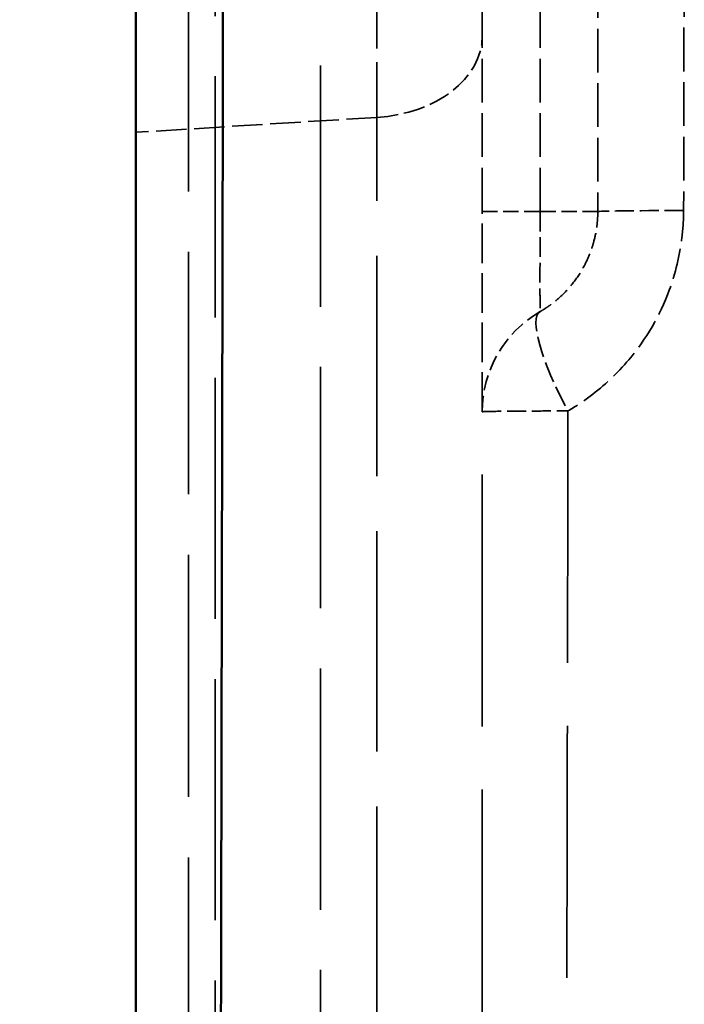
# Model space of a CAD drawing. Header units: millimetres. Extents: x 3278 to 6066, y 2420 to 4375.
# Tile 620 of 656: x 5336 to 5348, y 4006 to 4023. Entities that reach past the tile are written whole.
import ezdxf

# ---------------------------------------------------------------- set-up
doc = ezdxf.new("R2010")
doc.units = ezdxf.units.MM
doc.linetypes.add('DASHED', pattern=[0.2067, 0.1654, -0.0413])
for name, color, linetype, lineweight in [('AM_5', 3, 'Continuous', 25), ('Sichtbare Kanten(DIN)', 7, 'Continuous', 50), ('Sichtbare tangentiale Kanten(DIN)', 7, 'Continuous', 50), ('Verdeckte Kanten(DIN)', 7, 'DASHED', 35), ('Verdeckte tangentiale Kanten(DIN)', 7, 'DASHED', 35)]:
    doc.layers.add(name, color=color, linetype=linetype, lineweight=lineweight)
doc.styles.get("Standard").update_dxf_attribs({"font": 'ISOCP.SHX'})
doc.dimstyles.new('Standard$0', dxfattribs={"dimtxt": 0.18, "dimasz": 0.18, "dimexe": 0.18, "dimexo": 0.0625, "dimgap": 0.09, "dimtad": 0, "dimtih": 1, "dimtoh": 1, "dimdec": 4, "dimzin": 0, "dimdsep": 46, "dimtxsty": 'STANDARD', "dimcen": 0.09, "dimadec": 0, "dimazin": 0, "dimtfac": 1, "dimtdec": 4, "dimtofl": 0, "dimtmove": 0, "dimatfit": 3, "dimfxl": 1, "dimtolj": 1, "dimtzin": 0, "dimarcsym": 0})

# ---------------------------------------------------------------- blocks, each defined once
blk = doc.blocks.new('*D33')
at = {"layer": 'AM_5', "color": 0, "lineweight": -2, "transparency": 16777216}
for p, q in [((5338.341, 4235.228), (5308.192, 4235.228)), ((5308.372, 4233.428), (5308.372, 3736.745)), ((5308.372, 3212.967), (5308.372, 3709.65)), ((5338.341, 3211.167), (5308.192, 3211.167))]:
    blk.add_line(p, q, dxfattribs=at)
at = {"layer": 'AM_5', "color": 0, "transparency": 16777216}
for points in [[(5308.072, 4233.428), (5308.672, 4233.428), (5308.372, 4235.228)], [(5308.072, 3212.967), (5308.672, 3212.967), (5308.372, 3211.167)]]:
    blk.add_solid(points, dxfattribs=at)
at = {"layer": 'Defpoints', "color": 0, "transparency": 16777216}
for p in [(5338.404, 4235.228), (5308.372, 3211.167), (5338.404, 3211.167)]:
    blk.add_point(p, dxfattribs=at)
at = {"layer": 'AM_5', "color": 0, "transparency": 16777216, "insert": (5308.372, 3723.198), "char_height": 10, "attachment_point": 5, "rotation": 90}
blk.add_mtext('\\A1;102,5', dxfattribs=at)

msp = doc.modelspace()

# ---------------------------------------------------------------- linework, layer by layer
at = {"layer": 'Sichtbare Kanten(DIN)'}
msp.add_line((5338.404, 4053.647), (5338.404, 3962), dxfattribs=at)
at = {"layer": 'Sichtbare tangentiale Kanten(DIN)'}
msp.add_open_spline([(5339.8, 3962.002), (5339.805, 3965.825), (5339.811, 3969.644), (5339.817, 3973.461), (5339.821, 3975.966), (5339.826, 3978.469), (5339.83, 3980.973), (5339.833, 3982.287), (5339.835, 3983.6), (5339.838, 3984.913), (5339.852, 3992.548), (5339.868, 4000.187), (5339.884, 4007.825), (5339.896, 4013.621), (5339.908, 4019.416), (5339.919, 4025.212), (5339.923, 4027.054), (5339.927, 4028.896), (5339.93, 4030.738), (5339.935, 4033.383), (5339.94, 4036.027), (5339.945, 4038.672), (5339.954, 4043.665), (5339.963, 4048.659), (5339.971, 4053.65)], degree=3, knots=[0, 0, 0, 0, 11.455641, 11.455641, 11.455641, 18.971017, 18.971017, 18.971017, 22.911997, 22.911997, 22.911997, 45.823561, 45.823561, 45.823561, 63.209003, 63.209003, 63.209003, 68.73576, 68.73576, 68.73576, 76.669726, 76.669726, 76.669726, 91.647679, 91.647679, 91.647679, 91.647679], dxfattribs=at)
at = {"layer": 'Verdeckte Kanten(DIN)', "ltscale": 25.244919}
msp.add_line((5341.604, 3470.379), (5341.604, 4161.78), dxfattribs=at)
at = {"layer": 'Verdeckte Kanten(DIN)', "ltscale": 4.571172}
msp.add_line((5344.404, 4019.928), (5344.404, 4025.928), dxfattribs=at)
at = {"layer": 'Verdeckte Kanten(DIN)', "ltscale": 4.571385}
msp.add_line((5346.404, 4025.928), (5346.404, 4019.928), dxfattribs=at)
at = {"layer": 'Verdeckte Kanten(DIN)', "ltscale": 1.595737}
msp.add_arc((5346.404, 4016.464), 2, 119.9939, 180, dxfattribs=at)
at = {"layer": 'Verdeckte Kanten(DIN)', "ltscale": 0.0005078}
msp.add_arc((5344.404, 4019.928), 2, 300, 300.0229, dxfattribs=at)
at = {"layer": 'Verdeckte Kanten(DIN)', "ltscale": 4.143844}
msp.add_open_spline([(5344.404, 4016.464), (5344.404, 4016.464), (5344.404, 4016.464), (5344.404, 4016.465), (5344.404, 4016.465), (5344.404, 4016.466), (5344.404, 4016.468), (5344.404, 4016.471), (5344.404, 4016.475), (5344.404, 4016.481), (5344.404, 4016.492), (5344.404, 4016.509), (5344.404, 4016.532), (5344.404, 4016.577), (5344.404, 4016.643), (5344.404, 4016.73), (5344.404, 4016.867), (5344.404, 4017.054), (5344.404, 4017.284), (5344.404, 4017.345), (5344.404, 4017.41), (5344.404, 4017.478), (5344.404, 4017.776), (5344.404, 4018.132), (5344.404, 4018.519), (5344.404, 4018.547), (5344.404, 4018.575), (5344.404, 4018.602), (5344.404, 4019.022), (5344.404, 4019.478), (5344.404, 4019.928)], degree=3, knots=[0, 0, 0, 0, 0.08497, 0.08497, 0.08497, 0.169945, 0.169945, 0.169945, 0.339916, 0.339916, 0.339916, 0.679979, 0.679979, 0.679979, 1.360387, 1.360387, 1.360387, 2.430165, 2.430165, 2.430165, 2.718347, 2.718347, 2.718347, 3.98755, 3.98755, 3.98755, 4.077576, 4.077576, 4.077576, 5.436764, 5.436764, 5.436764, 5.436764], dxfattribs=at)
at = {"layer": 'Verdeckte Kanten(DIN)', "ltscale": 1.654674}
msp.add_open_spline([(5346.404, 4019.928), (5346.404, 4019.906), (5346.403, 4019.884), (5346.403, 4019.862), (5346.402, 4019.84), (5346.401, 4019.818), (5346.399, 4019.796), (5346.397, 4019.762), (5346.394, 4019.728), (5346.39, 4019.694), (5346.389, 4019.684), (5346.388, 4019.674), (5346.386, 4019.664), (5346.375, 4019.577), (5346.357, 4019.491), (5346.334, 4019.406), (5346.319, 4019.349), (5346.301, 4019.293), (5346.281, 4019.238), (5346.24, 4019.127), (5346.19, 4019.021), (5346.132, 4018.921), (5346.073, 4018.82), (5346.006, 4018.725), (5345.931, 4018.637), (5345.894, 4018.592), (5345.855, 4018.55), (5345.814, 4018.509), (5345.752, 4018.448), (5345.686, 4018.391), (5345.618, 4018.339), (5345.61, 4018.332), (5345.602, 4018.326), (5345.593, 4018.32), (5345.567, 4018.3), (5345.54, 4018.282), (5345.513, 4018.264), (5345.495, 4018.252), (5345.477, 4018.24), (5345.459, 4018.229), (5345.441, 4018.218), (5345.423, 4018.207), (5345.404, 4018.196)], degree=3, knots=[0, 0, 0, 0, 0.0305625, 0.0305625, 0.0305625, 0.0611048, 0.0611048, 0.0611048, 0.1083598, 0.1083598, 0.1083598, 0.1220717, 0.1220717, 0.1220717, 0.2436854, 0.2436854, 0.2436854, 0.3250794, 0.3250794, 0.3250794, 0.4899053, 0.4899053, 0.4899053, 0.6572473, 0.6572473, 0.6572473, 0.7417287, 0.7417287, 0.7417287, 0.86986, 0.86986, 0.86986, 0.8857491, 0.8857491, 0.8857491, 0.9346984, 0.9346984, 0.9346984, 0.9673026, 0.9673026, 0.9673026, 0.9997016, 0.9997016, 0.9997016, 0.9997016], dxfattribs=at)
at = {"layer": 'Verdeckte Kanten(DIN)', "ltscale": 26.360184}
msp.add_open_spline([(5344.404, 3961.978), (5344.404, 3964.249), (5344.404, 3966.519), (5344.404, 3968.789), (5344.404, 3971.06), (5344.404, 3973.33), (5344.404, 3975.6), (5344.404, 3980.141), (5344.404, 3984.681), (5344.404, 3989.222), (5344.404, 3989.542), (5344.404, 3989.862), (5344.404, 3990.183), (5344.404, 3998.943), (5344.404, 4007.703), (5344.404, 4016.464)], degree=3, knots=[0, 0, 0, 0, 6.811155, 6.811155, 6.811155, 13.6217, 13.6217, 13.6217, 27.244196, 27.244196, 27.244196, 28.204795, 28.204795, 28.204795, 54.486492, 54.486492, 54.486492, 54.486492], dxfattribs=at)
at = {"layer": 'Verdeckte tangentiale Kanten(DIN)', "ltscale": 25.236374}
msp.add_line((5339.778, 3470.378), (5339.778, 4161.545), dxfattribs=at)
at = {"layer": 'Verdeckte tangentiale Kanten(DIN)', "ltscale": 25.349535}
msp.add_line((5339.317, 4160.703), (5339.317, 3361.641), dxfattribs=at)
at = {"layer": 'Verdeckte tangentiale Kanten(DIN)', "ltscale": 5.76515}
msp.add_line((5342.578, 4021.559), (5342.578, 4028.371), dxfattribs=at)
at = {"layer": 'Verdeckte tangentiale Kanten(DIN)', "ltscale": 4.571172}
msp.add_line((5345.404, 4019.928), (5345.404, 4025.928), dxfattribs=at)
at = {"layer": 'Verdeckte tangentiale Kanten(DIN)', "ltscale": 4.571167}
msp.add_line((5347.902, 4025.946), (5347.89, 4019.947), dxfattribs=at)
at = {"layer": 'Verdeckte tangentiale Kanten(DIN)', "ltscale": 3.192367}
msp.add_line((5342.578, 4021.559), (5338.404, 4021.3), dxfattribs=at)
at = {"layer": 'Verdeckte tangentiale Kanten(DIN)', "ltscale": 23.048033}
msp.add_line((5342.578, 3996.294), (5342.578, 4021.559), dxfattribs=at)
at = {"layer": 'Verdeckte tangentiale Kanten(DIN)', "ltscale": 2.260439}
msp.add_ellipse((5342.404, 4022.967), major_axis=(2, 0), ratio=0.707107, start_param=4.799655, end_param=6.283185, dxfattribs=at)
at = {"layer": 'Verdeckte tangentiale Kanten(DIN)', "ltscale": 1.595575}
for centre, major_axis in [((5346.404, 4019.928), (-2, 0)), ((5344.404, 4019.928), (2, 0))]:
    msp.add_ellipse(centre, major_axis=major_axis, ratio=0.00001, start_param=0.000001, end_param=1.047199, dxfattribs=at)
at = {"layer": 'Verdeckte tangentiale Kanten(DIN)', "ltscale": 1.997241}
msp.add_ellipse((5348.404, 4019.928), major_axis=(-2, 0), ratio=0.00973, start_param=4.972385, end_param=6.283185, dxfattribs=at)
at = {"layer": 'Verdeckte tangentiale Kanten(DIN)', "ltscale": 2.185535}
msp.add_ellipse((5346.404, 4016.464), major_axis=(-1, 1.732), ratio=0.221783, start_param=0.000746, end_param=1.435118, dxfattribs=at)
at = {"layer": 'Verdeckte tangentiale Kanten(DIN)', "ltscale": 2.072715}
msp.add_open_spline([(5345.404, 4019.928), (5345.404, 4019.828), (5345.404, 4019.729), (5345.404, 4019.63), (5345.404, 4019.506), (5345.404, 4019.383), (5345.404, 4019.265), (5345.404, 4019.195), (5345.404, 4019.127), (5345.404, 4019.062), (5345.403, 4018.93), (5345.403, 4018.81), (5345.403, 4018.703), (5345.403, 4018.596), (5345.403, 4018.504), (5345.404, 4018.428), (5345.404, 4018.39), (5345.404, 4018.356), (5345.404, 4018.327), (5345.404, 4018.284), (5345.404, 4018.251), (5345.404, 4018.229), (5345.404, 4018.226), (5345.404, 4018.224), (5345.404, 4018.222), (5345.404, 4018.214), (5345.404, 4018.208), (5345.404, 4018.204), (5345.404, 4018.201), (5345.404, 4018.199), (5345.404, 4018.198), (5345.404, 4018.197), (5345.404, 4018.196), (5345.404, 4018.196), (5345.404, 4018.196), (5345.404, 4018.196), (5345.404, 4018.196)], degree=3, knots=[0, 0, 0, 0, 0.111089, 0.111089, 0.111089, 0.250399, 0.250399, 0.250399, 0.333267, 0.333267, 0.333267, 0.50004, 0.50004, 0.50004, 0.666723, 0.666723, 0.666723, 0.749532, 0.749532, 0.749532, 0.874049, 0.874049, 0.874049, 0.888908, 0.888908, 0.888908, 0.936878, 0.936878, 0.936878, 0.968426, 0.968426, 0.968426, 0.984213, 0.984213, 0.984213, 1, 1, 1, 1], dxfattribs=at)
at = {"layer": 'Verdeckte tangentiale Kanten(DIN)', "ltscale": 3.223219}
msp.add_open_spline([(5347.89, 4019.947), (5347.889, 4019.791), (5347.86, 4019.323), (5347.638, 4018.398), (5347.082, 4017.447), (5346.401, 4016.807), (5346.02, 4016.555), (5345.888, 4016.478)], degree=3, knots=[0, 0, 0, 0, 0.111084, 0.333251, 0.666583, 0.888861, 1, 1, 1, 1], dxfattribs=at)
at = {"layer": 'Verdeckte tangentiale Kanten(DIN)', "ltscale": 1.994022}
msp.add_open_spline([(5344.404, 4016.464), (5344.404, 4016.464), (5344.425, 4016.466), (5344.595, 4016.471), (5345.017, 4016.475), (5345.522, 4016.477), (5345.795, 4016.478), (5345.888, 4016.478)], degree=3, knots=[0, 0, 0, 0, 0.1111644, 0.3334931, 0.6668264, 0.8889421, 1, 1, 1, 1], dxfattribs=at)
at = {"layer": 'Verdeckte tangentiale Kanten(DIN)', "ltscale": 26.362707}
msp.add_open_spline([(5345.888, 4016.478), (5345.881, 4013.087), (5345.874, 4009.696), (5345.867, 4006.306), (5345.856, 4000.935), (5345.845, 3995.567), (5345.835, 3990.197), (5345.834, 3989.876), (5345.834, 3989.556), (5345.833, 3989.236), (5345.825, 3985.105), (5345.818, 3980.972), (5345.811, 3976.841), (5345.81, 3976.431), (5345.809, 3976.022), (5345.809, 3975.613), (5345.805, 3973.342), (5345.801, 3971.072), (5345.798, 3968.801), (5345.795, 3966.531), (5345.791, 3964.26), (5345.788, 3961.988)], degree=3, knots=[37.153236, 37.153236, 37.153236, 37.153236, 47.324203, 47.324203, 47.324203, 63.436848, 63.436848, 63.436848, 64.39744, 64.39744, 64.39744, 76.79167, 76.79167, 76.79167, 78.019552, 78.019552, 78.019552, 84.830799, 84.830799, 84.830799, 91.641643, 91.641643, 91.641643, 91.641643], dxfattribs=at)

# ---------------------------------------------------------------- dimensions: what is measured, and where the dimension line sits
at = {"layer": 'AM_5'}
dim = msp.add_linear_dim(base=(5308.372, 3211.167), p1=(5338.404, 4235.228), p2=(5338.404, 3211.167), angle=90, text='102,5', dimstyle='Standard$0', override={"dimtxt": 10, "dimasz": 1.8, "dimtih": 0, "dimdec": 1}, dxfattribs=at)
dim.commit()
dim.dimension.update_dxf_attribs({"geometry": '*D33', "text_midpoint": (5308.372, 3723.198)})

doc.saveas('drawing.dxf')
